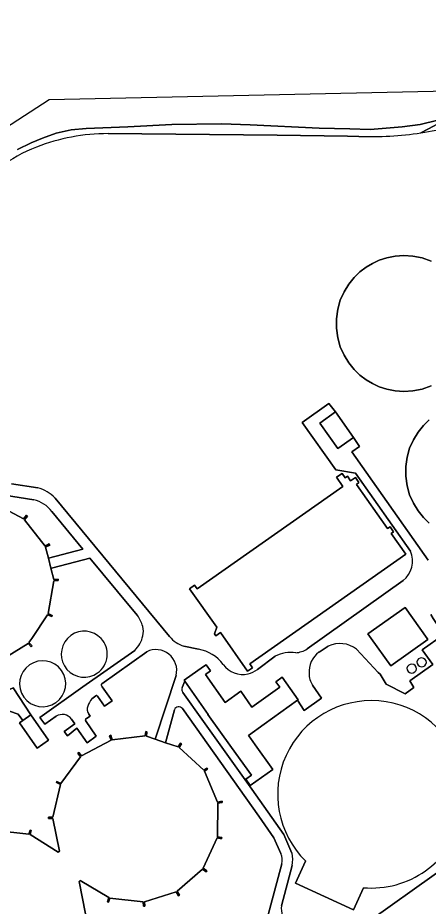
# Model space of a CAD drawing. Extents: x 162722 to 165104, y 384719 to 386284.
# Drawn here: x 163148.3 to 163314.1, y 385641.8 to 386000.8 of the extents above; entities that cross this region are included whole.
import ezdxf

# ---------------------------------------------------------------- set-up
doc = ezdxf.new("R2010")
doc.units = 0
for name, color, linetype in [('IMGEO_Bassin', 7, 'Continuous'), ('IMGEO_Bezinkbak', 7, 'Continuous'), ('IMGEO_Erf', 7, 'Continuous'), ('IMGEO_Groenvoorziening', 7, 'Continuous'), ('IMGEO_Oever', 7, 'Continuous'), ('IMGEO_Opslagtank', 7, 'Continuous'), ('IMGEO_Pand', 7, 'Continuous'), ('IMGEO_Rijbaan_lokaal_gesloten', 7, 'Continuous'), ('IMGEO_Rivier', 7, 'Continuous')]:
    doc.layers.add(name, color=color, linetype=linetype)

msp = doc.modelspace()

# ---------------------------------------------------------------- linework, layer by layer
at = {"layer": 'IMGEO_Bassin'}
msp.add_lwpolyline([(163243.13, 385738.2), (163242.07, 385739.74), (163304.99, 385784.04), (163299.13, 385792.37), (163300.14, 385793.1), (163298.72, 385795.13), (163297.65, 385794.41), (163285.14, 385812.25), (163286.11, 385812.96), (163284.68, 385814.99), (163282.77, 385813.7), (163281.44, 385815.53), (163280.6, 385814.93), (163279.29, 385816.72), (163277.04, 385815.14), (163279.61, 385811.44), (163220.75, 385770.02), (163219.68, 385771.52), (163217.71, 385770.1), (163228.68, 385754.57), (163227.74, 385751.92), (163228.37, 385751.08), (163230.19, 385752.37), (163241.12, 385736.83)], close=True, dxfattribs=at)
at = {"layer": 'IMGEO_Bezinkbak'}
for points in [[(163315.25, 385902.48), (163311.62, 385903.75), (163307.92, 385904.48), (163304.25, 385904.71), (163300.71, 385904.46), (163297.38, 385903.8), (163294.3, 385902.79), (163291.53, 385901.51), (163288.99, 385899.98), (163286.51, 385898.09), (163284.15, 385895.8), (163281.98, 385893.11), (163280.1, 385890.05), (163278.6, 385886.66), (163277.55, 385883), (163277, 385879.18), (163277, 385875.3), (163277.55, 385871.48), (163278.6, 385867.82), (163280.1, 385864.43), (163281.98, 385861.37), (163284.15, 385858.68), (163286.51, 385856.4), (163288.99, 385854.5), (163291.53, 385852.98), (163294.3, 385851.69), (163297.38, 385850.68), (163300.71, 385850.02), (163304.25, 385849.77), (163307.92, 385849.99), (163311.62, 385850.73), (163315.25, 385852)], [(163314.52, 385838.32), (163312.15, 385836.03), (163309.99, 385833.35), (163308.11, 385830.28), (163306.6, 385826.89), (163305.55, 385823.24), (163305.01, 385819.42), (163305.01, 385815.54), (163305.55, 385811.72), (163306.6, 385808.07), (163308.11, 385804.68), (163309.99, 385801.62), (163312.15, 385798.93), (163314.52, 385796.65)], [(163169.8, 385751.23), (163168.39, 385750)], [(163264.6, 385660.06), (163260.52, 385651.15), (163283.88, 385640.44), (163287.96, 385649.34)]]:
    msp.add_lwpolyline(points, dxfattribs=at)
for centre, radius, start, end in [((163175.18, 385743.65), 9.3, 43.0923, 125.3579), ((163175.18, 385743.65), 9.3, 136.9064, 305.3641), ((163175.18, 385743.65), 9.3, 305.367, 43.0962), ((163158.38, 385731.72), 9.3, 125.364, 305.3554), ((163158.38, 385731.72), 9.3, 305.364, 125.3554), ((163291.13, 385687.06), 37.85, 305.3606, 225.5133), ((163291.13, 385687.06), 37.85, 265.2051, 305.3616)]:
    msp.add_arc(centre, radius, start, end, dxfattribs=at)
at = {"layer": 'IMGEO_Erf'}
for points in [[(163286.1, 385952.83), (163281.51, 385952.9), (163253.15, 385953.32), (163184.79, 385953.96)], [(163315.25, 385852), (163311.62, 385850.73), (163307.92, 385849.99), (163304.25, 385849.77), (163300.71, 385850.02), (163297.38, 385850.68), (163294.3, 385851.69), (163291.53, 385852.98), (163288.99, 385854.5), (163286.51, 385856.4), (163284.15, 385858.68), (163281.98, 385861.37), (163280.1, 385864.43), (163278.6, 385867.82), (163277.55, 385871.48), (163277, 385875.3), (163277, 385879.18), (163277.55, 385883), (163278.6, 385886.66), (163280.1, 385890.05), (163281.98, 385893.11), (163284.15, 385895.8), (163286.51, 385898.09), (163288.99, 385899.98), (163291.53, 385901.51), (163294.3, 385902.79), (163297.38, 385903.8), (163300.71, 385904.46), (163304.25, 385904.71), (163307.92, 385904.48), (163311.62, 385903.75), (163315.25, 385902.48)], [(163306.98, 385785.22), (163284.7, 385816.82), (163276.84, 385818.12), (163263.22, 385837.19), (163273.96, 385844.99), (163276.62, 385841.5), (163283.92, 385831.22), (163286.28, 385827.56), (163283.21, 385825.46), (163314.1, 385781.66)], [(163314.52, 385796.65), (163312.15, 385798.93), (163309.99, 385801.62), (163308.11, 385804.68), (163306.6, 385808.07), (163305.55, 385811.72), (163305.01, 385815.54), (163305.01, 385819.42), (163305.55, 385823.24), (163306.6, 385826.89), (163308.11, 385830.28), (163309.99, 385833.35), (163312.15, 385836.03), (163314.52, 385838.32)], [(163154.81, 385805.98), (163122.5, 385811.12)], [(163145.78, 385812.46), (163156.43, 385810.85)], [(163163.36, 385806.73), (163209.64, 385750.83)], [(163138.66, 385804.65), (163150.64, 385798.32), (163151.84, 385799.77), (163152.2, 385799.42), (163151, 385797.97), (163159.34, 385787.34), (163161.03, 385788.2), (163161.24, 385787.73), (163159.55, 385786.87), (163160.68, 385782.42), (163174.56, 385786.02), (163162.05, 385801.28)], [(163196.72, 385759.31), (163193.87, 385762.59), (163177.47, 385782.46), (163162.49, 385778.5), (163161.71, 385778.35), (163162.86, 385773.83), (163164.7, 385773.91), (163164.7, 385773.4), (163162.86, 385773.32), (163160.54, 385760.04), (163162.25, 385759.29), (163162.05, 385758.83), (163160.34, 385759.58), (163153.94, 385750), (163152.83, 385748.35), (163154.11, 385747.01), (163153.74, 385746.65), (163152.48, 385747.99), (163141.01, 385740.96)], [(163265.17, 385745.76), (163304.01, 385773.4)], [(163315.12, 385759.65), (163316.08, 385758.07), (163320.35, 385751.66), (163311.62, 385745.47), (163316.02, 385739.47), (163306.73, 385732.91), (163308.28, 385730.27), (163304.75, 385727.71), (163297.14, 385731.51), (163294.63, 385735.57), (163293.89, 385736.22), (163285.16, 385745.66)], [(163168.39, 385750), (163169.8, 385751.23)], [(163215.46, 385746.87), (163221.34, 385745.69)], [(163273.67, 385746.86), (163269.99, 385744.42)], [(163290.85, 385636.15), (163316.51, 385654.5), (163408.32, 385719.75), (163448.43, 385748.29)], [(163163.83, 385718.56), (163159.19, 385715.34), (163157.21, 385718.1), (163174.54, 385730.41), (163195.56, 385745.21)], [(163200.39, 385744.67), (163182.24, 385731.69)], [(163245.08, 385737.54), (163252.29, 385742.82)], [(163139.21, 385672.49), (163152.8, 385670.9), (163153.27, 385672.61), (163153.76, 385672.49), (163153.29, 385670.79), (163164.66, 385663.74), (163165.18, 385664.08), (163162.45, 385677.27), (163160.68, 385677.32), (163160.71, 385677.81), (163162.5, 385677.76), (163165.54, 385691.04), (163163.91, 385691.79), (163164.11, 385692.24), (163165.74, 385691.49), (163173.71, 385702.25), (163172.55, 385703.64), (163172.92, 385703.97), (163174.08, 385702.58), (163186.02, 385708.9), (163185.43, 385710.61), (163185.86, 385710.92), (163186.5, 385709.05), (163199.8, 385710.62), (163200.01, 385712.38), (163200.51, 385712.3), (163200.3, 385710.55), (163203.84, 385709.34), (163212.27, 385735.08)], [(163261.27, 385725.04), (163247.78, 385715.46), (163247.86, 385715.35), (163241.55, 385710.87), (163242.37, 385709.71), (163244.23, 385707.1), (163251.31, 385697.12), (163242.18, 385690.64), (163240.38, 385693.17), (163242.67, 385694.79), (163234.7, 385706.01), (163234.59, 385705.93), (163225.12, 385719.28), (163225.23, 385719.36), (163215.75, 385732.71), (163214.76, 385730.21)], [(163037.94, 385721.55), (163054.77, 385698.21), (163088.39, 385706.07), (163090.43, 385705.58), (163141.87, 385724.08), (163143.17, 385728.54), (163146.46, 385730.03), (163153.6, 385719.12), (163160.72, 385708.92), (163156.2, 385705.76), (163149.08, 385715.96), (163150.33, 385716.83), (163148.53, 385719.44), (163144.94, 385720.65), (163143.52, 385720.49), (163141.32, 385720), (163117.24, 385711.33)], [(163182.12, 385730.96), (163182.39, 385730.5), (163186.42, 385724.82), (163183.32, 385722.66), (163180.49, 385726.68)], [(163215, 385728.22), (163222.68, 385717.38), (163232.06, 385704.2), (163242.83, 385689.12), (163255.8, 385670.86), (163259.08, 385663.28)], [(163267.39, 385731.17), (163270.98, 385725.88), (163264.05, 385720.96), (163261.27, 385725.04)], [(163179.84, 385726.82), (163178.18, 385725.6)], [(163211.56, 385721.23), (163207.98, 385707.92)], [(163254.63, 385663.14), (163251.75, 385669.45), (163245.75, 385678.18), (163214.82, 385721.67)], [(163175.68, 385716.89), (163180.05, 385710.56), (163176.32, 385707.91), (163172.13, 385713.82), (163168.42, 385710.64), (163167.05, 385712.43), (163171.42, 385715.53), (163170.02, 385717.48)], [(163176.97, 385719.39), (163177.5, 385718.61), (163175.74, 385717.35)], [(163207.98, 385707.92), (163213.09, 385706.17), (163214.03, 385707.77), (163214.46, 385707.51), (163213.52, 385705.91), (163223.44, 385696.77), (163224.74, 385697.68), (163225.01, 385697.26), (163223.71, 385696.35), (163229.04, 385683.95), (163230.83, 385684.29), (163230.93, 385683.81), (163229.14, 385683.47), (163229, 385669.94), (163230.77, 385669.55), (163230.67, 385669.05), (163228.9, 385669.44), (163223.22, 385657.19), (163224.66, 385656.12), (163224.37, 385655.72), (163222.93, 385656.79), (163212.76, 385647.89), (163213.67, 385646.32), (163213.22, 385646.09), (163212.34, 385647.65), (163199.47, 385643.66), (163199.64, 385641.91), (163199.15, 385641.88), (163199, 385643.6), (163185.54, 385645.16), (163185.01, 385643.46), (163184.53, 385643.64), (163185.05, 385645.32), (163173.55, 385652.26), (163173.06, 385651.88), (163175.74, 385638.73)], [(163287.96, 385649.34), (163283.88, 385640.44), (163260.52, 385651.15), (163264.6, 385660.06)], [(163249.09, 385636.89), (163254.91, 385658.96)], [(163259.17, 385658.33), (163254.84, 385642.06)]]:
    msp.add_lwpolyline(points, dxfattribs=at)
msp.add_lwpolyline([(163217.71, 385770.1), (163219.68, 385771.52), (163220.75, 385770.02), (163279.61, 385811.44), (163277.04, 385815.14), (163279.29, 385816.72), (163280.6, 385814.93), (163281.44, 385815.53), (163282.77, 385813.7), (163284.68, 385814.99), (163286.11, 385812.96), (163285.14, 385812.25), (163297.65, 385794.41), (163298.72, 385795.13), (163300.14, 385793.1), (163299.13, 385792.37), (163304.99, 385784.04), (163242.07, 385739.74), (163243.13, 385738.2), (163241.12, 385736.83), (163230.19, 385752.37), (163228.37, 385751.08), (163227.74, 385751.92), (163228.68, 385754.57)], close=True, dxfattribs=at)
for centre, radius, start, end in [((163185.11, 385872.72), 81.24, 90.2274, 111.1054), ((163290.86, 386090.29), 137.54, 268.0171, 278.4847), ((163290.99, 386089.72), 136.96, 278.4644, 283.6774), ((163179.1, 385889.29), 63.62, 111.4223, 126.8408), ((163152.94, 385797.07), 14.22, 42.8275, 75.7739), ((163152.37, 385794.3), 11.93, 35.7784, 78.2067), ((163297.41, 385781.34), 10.33, 309.7199, 22.0708), ((163180.23, 385748.71), 19.61, 18.4369, 32.7163), ((163175.18, 385743.65), 9.3, 43.0923, 125.3579), ((163192.2, 385753.08), 6.87, 343.1643, 15.4566), ((163175.18, 385743.65), 9.3, 136.9064, 305.3641), ((163175.18, 385743.65), 9.3, 305.367, 43.0962), ((163188.86, 385752.7), 10.05, 311.8235, 350.7878), ((163218.9, 385758.19), 11.83, 218.442, 253.0583), ((163218.42, 385729.88), 16.08, 36.7608, 79.5546), ((163259.41, 385755.24), 11.09, 276.0674, 301.2522), ((163278.45, 385737.07), 10.9, 52.0199, 115.9792), ((163204.08, 385737.09), 8.43, 346.1571, 116.0183), ((163258.53, 385731.08), 13.29, 81.0821, 117.9814), ((163275.77, 385736.51), 9.8, 126.1728, 183.8944), ((163158.38, 385731.72), 9.3, 125.364, 305.3554), ((163158.38, 385731.72), 9.3, 305.364, 125.3554), ((163239.35, 385745.52), 10.05, 216.7928, 281.6483), ((163238.68, 385745.67), 10.35, 285.1331, 308.2075), ((163274.02, 385735.69), 8.03, 178.8975, 214.2714), ((163182.53, 385731.27), 0.513, 123.8887, 216.9592), ((163216.7, 385729.44), 2.09, 158.3752, 215.783), ((163189.85, 385717.14), 14.41, 144.0707, 157.3003), ((163180.11, 385726.5), 0.421, 25.8207, 130.0379), ((163291.13, 385687.06), 37.85, 305.3606, 225.5133), ((163180.14, 385721.46), 3.78, 160.8895, 213.2243), ((163213.3, 385720.63), 1.84, 34.2098, 161.2075), ((163166.36, 385714.74), 4.58, 36.7487, 123.4033), ((163175.92, 385717.09), 0.314, 125.2, 220.4273), ((163247.98, 385660.59), 7.12, 346.7158, 20.9251), ((163246.92, 385660.57), 12.46, 349.6085, 12.5433), ((163291.13, 385687.06), 37.85, 265.2051, 305.3616), ((163264, 385640.77), 9.25, 171.9852, 271.2461)]:
    msp.add_arc(centre, radius, start, end, dxfattribs=at)
at = {"layer": 'IMGEO_Groenvoorziening'}
msp.add_lwpolyline([(163380.66, 385986.11), (163392.36, 385993.53), (163388.62, 385999.55), (163385.61, 385998.12), (163380.29, 385996.1), (163375.8, 385994.62), (163371.85, 385992.61), (163366.18, 385989.86), (163359.43, 385984.65), (163351.5, 385977.42), (163345.91, 385973.35), (163339.58, 385969.49), (163331.72, 385964.69), (163322.2, 385960.37), (163316.44, 385957.08), (163311.15, 385954.25)], dxfattribs=at)
msp.add_arc((163290.99, 386089.72), 136.96, 278.4644, 283.6774, dxfattribs=at)
at = {"layer": 'IMGEO_Oever'}
for points in [[(163311.15, 385954.25), (163316.44, 385957.08), (163322.2, 385960.37), (163331.72, 385964.69), (163339.58, 385969.49), (163345.91, 385973.35), (163351.5, 385977.42), (163359.43, 385984.65), (163366.18, 385989.86), (163371.85, 385992.61), (163375.8, 385994.62), (163380.29, 385996.1), (163385.61, 385998.12), (163388.62, 385999.55), (163388.34, 386000), (163387.87, 386000.75)], [(163317.94, 385959.45), (163310.91, 385957.64), (163303.64, 385956.66), (163290.67, 385955.61), (163282.45, 385955.94), (163269.99, 385956.14), (163242.25, 385957.47), (163230.64, 385957.87), (163210.57, 385957.68), (163192.77, 385956.69), (163175.88, 385956.06), (163169.87, 385955.43), (163163.88, 385954.07), (163158.27, 385952.05), (163153.77, 385950.25), (163148.22, 385947.59)], [(163184.79, 385953.96), (163253.15, 385953.32), (163281.51, 385952.9), (163286.1, 385952.83)]]:
    msp.add_lwpolyline(points, dxfattribs=at)
for centre, radius, start, end in [((163185.11, 385872.72), 81.24, 90.2274, 111.1054), ((163290.86, 386090.29), 137.54, 268.0171, 278.4847), ((163179.1, 385889.29), 63.62, 111.4223, 126.8408)]:
    msp.add_arc(centre, radius, start, end, dxfattribs=at)
at = {"layer": 'IMGEO_Opslagtank'}
for points in [[(163141.01, 385740.96), (163152.48, 385747.99), (163153.74, 385746.65), (163154.11, 385747.01), (163152.83, 385748.35), (163153.94, 385750), (163160.34, 385759.58), (163162.05, 385758.83), (163162.25, 385759.29), (163160.54, 385760.04), (163162.86, 385773.32), (163164.7, 385773.4), (163164.7, 385773.91), (163162.86, 385773.83), (163161.71, 385778.35), (163160.68, 385782.42), (163159.55, 385786.87), (163161.24, 385787.73), (163161.03, 385788.2), (163159.34, 385787.34), (163151, 385797.97), (163152.2, 385799.42), (163151.84, 385799.77), (163150.64, 385798.32), (163138.66, 385804.65)], [(163175.74, 385638.73), (163173.06, 385651.88), (163173.55, 385652.26), (163185.05, 385645.32), (163184.53, 385643.64), (163185.01, 385643.46), (163185.54, 385645.16), (163199, 385643.6), (163199.15, 385641.88), (163199.64, 385641.91), (163199.47, 385643.66), (163212.34, 385647.65), (163213.22, 385646.09), (163213.67, 385646.32), (163212.76, 385647.89), (163222.93, 385656.79), (163224.37, 385655.72), (163224.66, 385656.12), (163223.22, 385657.19), (163228.9, 385669.44), (163230.67, 385669.05), (163230.77, 385669.55), (163229, 385669.94), (163229.14, 385683.47), (163230.93, 385683.81), (163230.83, 385684.29), (163229.04, 385683.95), (163223.71, 385696.35), (163225.01, 385697.26), (163224.74, 385697.68), (163223.44, 385696.77), (163213.52, 385705.91), (163214.46, 385707.51), (163214.03, 385707.77), (163213.09, 385706.17), (163207.98, 385707.92), (163203.84, 385709.34), (163200.3, 385710.55), (163200.51, 385712.3), (163200.01, 385712.38), (163199.8, 385710.62), (163186.5, 385709.05), (163185.86, 385710.92), (163185.43, 385710.61), (163186.02, 385708.9), (163174.08, 385702.58), (163172.92, 385703.97), (163172.55, 385703.64), (163173.71, 385702.25), (163165.74, 385691.49), (163164.11, 385692.24), (163163.91, 385691.79), (163165.54, 385691.04), (163162.5, 385677.76), (163160.71, 385677.81), (163160.68, 385677.32), (163162.45, 385677.27), (163165.18, 385664.08), (163164.66, 385663.74), (163153.29, 385670.79), (163153.76, 385672.49), (163153.27, 385672.61), (163152.8, 385670.9), (163139.21, 385672.49)]]:
    msp.add_lwpolyline(points, dxfattribs=at)
for centre, radius, start, end in [((163311.42, 385740.16), 2, 4.4764, 167.5029), ((163307.4, 385737.62), 2, 4.4764, 167.5029), ((163311.44, 385740.54), 1.98, 178.566, 353.4132), ((163307.43, 385738), 1.98, 178.566, 353.4132)]:
    msp.add_arc(centre, radius, start, end, dxfattribs=at)
at = {"layer": 'IMGEO_Pand'}
for points in [[(163276.62, 385841.5), (163270.26, 385836.98), (163277.55, 385826.71), (163283.92, 385831.22)], [(163313.63, 385750), (163304.74, 385762.53), (163289.74, 385751.88), (163291.07, 385750), (163298.94, 385738.91), (163313.94, 385749.56)], [(163261.27, 385725.04), (163261.53, 385725.22), (163255.05, 385734.35), (163252.52, 385732.56), (163254.14, 385730.28), (163242.92, 385722.31), (163238.39, 385728.7), (163232.15, 385724.11), (163224.11, 385735.45), (163226.15, 385736.9), (163224.36, 385739.42), (163223.29, 385738.67), (163215.47, 385733.12), (163215.75, 385732.71), (163225.23, 385719.36), (163225.12, 385719.28), (163234.59, 385705.93), (163234.7, 385706.01), (163242.67, 385694.79), (163240.38, 385693.17), (163242.18, 385690.64), (163251.31, 385697.12), (163244.23, 385707.1), (163242.37, 385709.71), (163241.55, 385710.87), (163247.86, 385715.35), (163247.78, 385715.46)], [(163153.6, 385719.12), (163150.33, 385716.83), (163149.08, 385715.96), (163156.2, 385705.76), (163160.72, 385708.92)]]:
    msp.add_lwpolyline(points, close=True, dxfattribs=at)
at = {"layer": 'IMGEO_Rijbaan_lokaal_gesloten'}
for points in [[(163314.1, 385781.66), (163283.21, 385825.46), (163286.28, 385827.56), (163283.92, 385831.22), (163277.55, 385826.71), (163270.26, 385836.98), (163276.62, 385841.5), (163273.96, 385844.99), (163263.22, 385837.19), (163276.84, 385818.12), (163284.7, 385816.82), (163306.98, 385785.22)], [(163122.5, 385811.12), (163154.81, 385805.98)], [(163156.43, 385810.85), (163145.78, 385812.46)], [(163209.64, 385750.83), (163163.36, 385806.73)], [(163162.05, 385801.28), (163174.56, 385786.02), (163160.68, 385782.42), (163161.71, 385778.35), (163162.49, 385778.5), (163177.47, 385782.46), (163193.87, 385762.59), (163196.72, 385759.31)], [(163304.01, 385773.4), (163265.17, 385745.76)], [(163285.16, 385745.66), (163293.89, 385736.22), (163294.63, 385735.57), (163297.14, 385731.51), (163304.75, 385727.71), (163308.28, 385730.27), (163306.73, 385732.91), (163316.02, 385739.47), (163311.62, 385745.47), (163320.35, 385751.66), (163316.08, 385758.07), (163315.12, 385759.65)], [(163221.34, 385745.69), (163215.46, 385746.87)], [(163269.99, 385744.42), (163273.67, 385746.86)], [(163448.43, 385748.29), (163408.32, 385719.75), (163316.51, 385654.5), (163290.85, 385636.15)], [(163195.56, 385745.21), (163174.54, 385730.41), (163157.21, 385718.1), (163159.19, 385715.34), (163163.83, 385718.56)], [(163182.24, 385731.69), (163200.39, 385744.67)], [(163252.29, 385742.82), (163245.08, 385737.54)], [(163215.75, 385732.71), (163215.47, 385733.12), (163223.29, 385738.67), (163224.36, 385739.42), (163226.15, 385736.9), (163224.11, 385735.45), (163232.15, 385724.11), (163238.39, 385728.7), (163242.92, 385722.31), (163254.14, 385730.28), (163252.52, 385732.56), (163255.05, 385734.35), (163261.53, 385725.22), (163261.27, 385725.04), (163264.05, 385720.96), (163270.98, 385725.88), (163267.39, 385731.17)], [(163212.27, 385735.08), (163203.84, 385709.34), (163207.98, 385707.92), (163211.56, 385721.23)], [(163214.76, 385730.21), (163215.75, 385732.71)], [(163117.24, 385711.33), (163141.32, 385720), (163143.52, 385720.49), (163144.94, 385720.65), (163148.53, 385719.44), (163150.33, 385716.83), (163153.6, 385719.12), (163146.46, 385730.03), (163143.17, 385728.54), (163141.87, 385724.08), (163090.43, 385705.58), (163088.39, 385706.07), (163054.77, 385698.21), (163037.94, 385721.55)], [(163180.49, 385726.68), (163183.32, 385722.66), (163186.42, 385724.82), (163182.39, 385730.5), (163182.12, 385730.96)], [(163259.08, 385663.28), (163255.8, 385670.86), (163242.83, 385689.12), (163232.06, 385704.2), (163222.68, 385717.38), (163215, 385728.22)], [(163178.18, 385725.6), (163179.84, 385726.82)], [(163214.82, 385721.67), (163245.75, 385678.18), (163251.75, 385669.45), (163254.63, 385663.14)], [(163170.02, 385717.48), (163171.42, 385715.53), (163167.05, 385712.43), (163168.42, 385710.64), (163172.13, 385713.82), (163176.32, 385707.91), (163180.05, 385710.56), (163175.68, 385716.89)], [(163175.74, 385717.35), (163177.5, 385718.61), (163176.97, 385719.39)], [(163254.91, 385658.96), (163249.09, 385636.89)], [(163254.84, 385642.06), (163259.17, 385658.33)]]:
    msp.add_lwpolyline(points, dxfattribs=at)
msp.add_lwpolyline([(163313.63, 385750), (163313.94, 385749.56), (163298.94, 385738.91), (163291.07, 385750), (163289.74, 385751.88), (163304.74, 385762.53)], close=True, dxfattribs=at)
for centre, radius, start, end in [((163152.94, 385797.07), 14.22, 42.8275, 75.7739), ((163152.37, 385794.3), 11.93, 35.7784, 78.2067), ((163297.41, 385781.34), 10.33, 309.7199, 22.0708), ((163180.23, 385748.71), 19.61, 18.4369, 32.7163), ((163192.2, 385753.08), 6.87, 343.1643, 15.4566), ((163188.86, 385752.7), 10.05, 311.8235, 350.7878), ((163218.9, 385758.19), 11.83, 218.442, 253.0583), ((163218.42, 385729.88), 16.08, 36.7608, 79.5546), ((163259.41, 385755.24), 11.09, 276.0674, 301.2522), ((163278.45, 385737.07), 10.9, 52.0199, 115.9792), ((163204.08, 385737.09), 8.43, 346.1571, 116.0183), ((163258.53, 385731.08), 13.29, 81.0821, 117.9814), ((163275.77, 385736.51), 9.8, 126.1728, 183.8944), ((163311.42, 385740.16), 2, 4.4764, 167.5029), ((163239.35, 385745.52), 10.05, 216.7928, 281.6483), ((163307.4, 385737.62), 2, 4.4764, 167.5029), ((163311.44, 385740.54), 1.98, 178.566, 353.4132), ((163238.68, 385745.67), 10.35, 285.1331, 308.2075), ((163274.02, 385735.69), 8.03, 178.8975, 214.2714), ((163307.43, 385738), 1.98, 178.566, 353.4132), ((163182.53, 385731.27), 0.513, 123.8887, 216.9592), ((163216.7, 385729.44), 2.09, 158.3752, 215.783), ((163189.85, 385717.14), 14.41, 144.0707, 157.3003), ((163180.11, 385726.5), 0.421, 25.8207, 130.0379), ((163180.14, 385721.46), 3.78, 160.8895, 213.2243), ((163213.3, 385720.63), 1.84, 34.2098, 161.2075), ((163166.36, 385714.74), 4.58, 36.7487, 123.4033), ((163175.92, 385717.09), 0.314, 125.2, 220.4273), ((163247.98, 385660.59), 7.12, 346.7158, 20.9251), ((163246.92, 385660.57), 12.46, 349.6085, 12.5433), ((163264, 385640.77), 9.25, 171.9852, 271.2461)]:
    msp.add_arc(centre, radius, start, end, dxfattribs=at)
at = {"layer": 'IMGEO_Rivier'}
for points in [[(163322.26, 385971.06), (163161.02, 385967.55), (163047, 385893.68), (162967.13, 385791.46)], [(163148.22, 385947.59), (163153.77, 385950.25), (163158.27, 385952.05), (163163.88, 385954.07), (163169.87, 385955.43), (163175.88, 385956.06), (163192.77, 385956.69), (163210.57, 385957.68), (163230.64, 385957.87), (163242.25, 385957.47), (163269.99, 385956.14), (163282.45, 385955.94), (163290.67, 385955.61), (163303.64, 385956.66), (163310.91, 385957.64), (163317.94, 385959.45)]]:
    msp.add_lwpolyline(points, dxfattribs=at)

doc.saveas('drawing.dxf')
